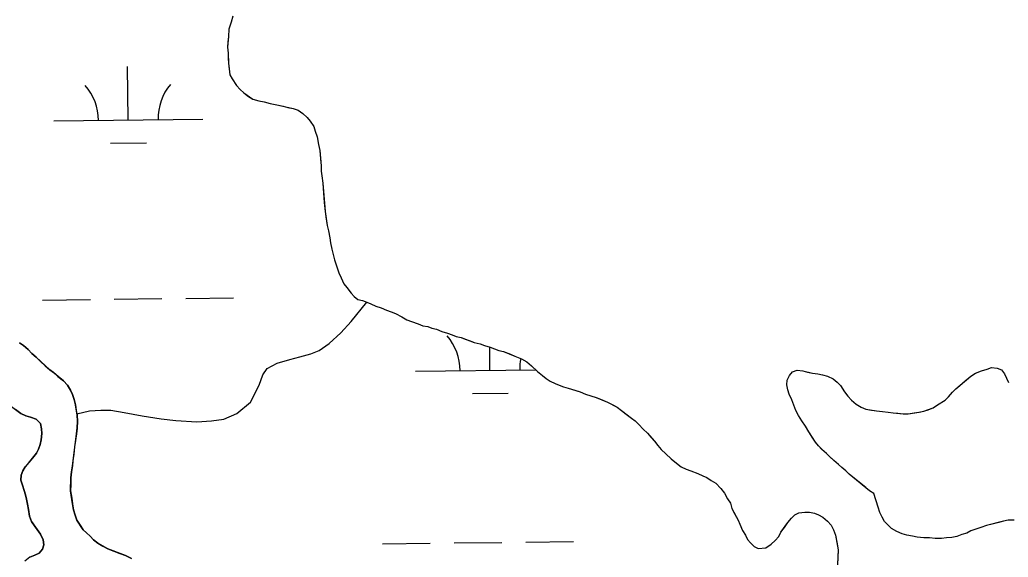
# Model space of a CAD drawing. Extents: x 3694830 to 3732949, y 415201 to 440970.
# Drawn here: x 3728336 to 3728999, y 427603 to 427964 of the extents above; entities that cross this region are included whole.
import ezdxf

# ---------------------------------------------------------------- set-up
doc = ezdxf.new("R2010")
doc.units = 0
doc.layers.add('V-TOPO-SHOR', color=7, linetype='Continuous')
doc.layers.add('V-WETL-SWMP', color=7, linetype='Continuous')

msp = doc.modelspace()

# ---------------------------------------------------------------- linework, layer by layer
at = {"layer": 'V-TOPO-SHOR'}
for points in [[(3728478.62, 427965.93), (3728477.52, 427961.93), (3728476.03, 427957.14), (3728475.73, 427952.36), (3728475.41, 427948.79), (3728475.09, 427945.2), (3728475.57, 427941.24), (3728475.65, 427937.67), (3728475.71, 427934.49), (3728476.2, 427930.53), (3728476.68, 427926.57), (3728478.32, 427923.82), (3728481.2, 427919.52), (3728483.64, 427916.79), (3728486.07, 427914.46), (3728489.29, 427912.14), (3728492.12, 427910.22), (3728496.11, 427909.11), (3728499.7, 427908.39), (3728503.7, 427907.28), (3728509.28, 427906.21), (3728512.47, 427905.48), (3728515.67, 427904.76), (3728519.25, 427904.04), (3728522.46, 427902.91), (3728525.68, 427900.6), (3728528.52, 427897.88), (3728530.55, 427895.54), (3728533.01, 427892.02), (3728533.87, 427888.86), (3728535.15, 427884.91), (3728536.05, 427879.77), (3728536.93, 427875.82), (3728537.45, 427870.27), (3728537.94, 427865.51), (3728538.02, 427861.94), (3728538.48, 427858.77), (3728538.98, 427854.02), (3728539.52, 427847.28), (3728540.05, 427840.93), (3728540.58, 427834.98), (3728541.05, 427831.42), (3728541.97, 427825.48), (3728542.84, 427821.93), (3728543.73, 427817.18), (3728544.2, 427814.01), (3728545.08, 427809.66), (3728545.95, 427806.11), (3728546.82, 427802.55), (3728548.51, 427797.82), (3728549.79, 427793.88), (3728551.45, 427790.34), (3728553.12, 427786.4), (3728555.16, 427784.06), (3728558.02, 427780.15), (3728560.06, 427777.81), (3728562.48, 427775.88), (3728565.67, 427775.15), (3728568.48, 427774.02), (3728571.28, 427772.89), (3728574.49, 427771.36), (3728578.09, 427770.25), (3728581.69, 427768.74), (3728584.9, 427767.61), (3728587.7, 427766.48), (3728592.12, 427764.19)], [(3728374.1, 427699.29), (3728382.64, 427701.28), (3728390.31, 427701.67), (3728396.86, 427701.58), (3728405.93, 427700.19), (3728417.95, 427697.96), (3728430.65, 427695.75), (3728440.6, 427694.83), (3728454.63, 427693.77), (3728464.33, 427694.43), (3728472.66, 427695.73), (3728481.39, 427699.53), (3728490.5, 427706.95), (3728496.35, 427718.37), (3728498.92, 427725.43), (3728501.76, 427729.55), (3728508.47, 427733.09), (3728516.99, 427735.75), (3728523.73, 427737.48), (3728530.92, 427739.43), (3728536.52, 427741.59), (3728543.2, 427746.47), (3728551.18, 427753.64), (3728558.02, 427761.24), (3728568.48, 427774.02)], [(3728592.12, 427764.19), (3728595.33, 427762.27), (3728598.54, 427761.15), (3728602.94, 427759.65), (3728606.15, 427758.13), (3728609.33, 427757.8), (3728612.13, 427756.67), (3728615.33, 427755.95), (3728618.93, 427754.43), (3728622.53, 427753.32), (3728625.73, 427752.2), (3728628.54, 427751.06), (3728631.73, 427750.34), (3728634.53, 427749.2), (3728637.73, 427748.08), (3728640.54, 427746.95), (3728644.52, 427746.24), (3728647.33, 427745.1), (3728651.32, 427744), (3728654.13, 427742.87), (3728656.93, 427741.73), (3728660.12, 427741.01), (3728664.93, 427739.12), (3728667.73, 427737.99), (3728672.14, 427736.1), (3728675.76, 427734.19), (3728678.99, 427731.48), (3728683.05, 427727.59), (3728686.28, 427724.88), (3728688.71, 427722.95), (3728691.52, 427721.02), (3728694.74, 427719.5), (3728697.54, 427718.37), (3728700.34, 427717.23), (3728703.54, 427716.51), (3728707.94, 427715.01), (3728711.53, 427713.9), (3728715.14, 427712.39), (3728718.74, 427711.27), (3728722.34, 427710.15), (3728725.14, 427709.02), (3728729.95, 427707.14), (3728733.56, 427705.23), (3728736.37, 427703.7), (3728739.21, 427701.38), (3728742.43, 427699.06), (3728746.06, 427696.36), (3728748.49, 427694.42), (3728750.92, 427692.09), (3728753.77, 427688.98), (3728756.6, 427686.26), (3728759.04, 427683.53), (3728761.48, 427680.8), (3728763.53, 427678.06), (3728765.97, 427675.33), (3728768.81, 427672.61), (3728772.46, 427669.12), (3728776.1, 427666.02), (3728779.32, 427663.7), (3728782.53, 427662.18), (3728785.73, 427661.06), (3728790.54, 427659.17), (3728793.75, 427657.65), (3728796.55, 427656.52), (3728799.37, 427654.59), (3728802.59, 427652.68), (3728805.84, 427649.17), (3728808.29, 427646.04), (3728810.36, 427642.12), (3728812.4, 427639.38), (3728813.27, 427635.82), (3728815.34, 427631.9), (3728817.41, 427627.97), (3728818.66, 427625.22), (3728820.34, 427620.88), (3728822.39, 427617.75), (3728823.64, 427614.99), (3728825.68, 427612.65), (3728828.11, 427610.32), (3728830.92, 427608.79), (3728836.08, 427609.3), (3728839.6, 427611.76), (3728842.33, 427614.2), (3728844.65, 427617.03), (3728846.18, 427619.84), (3728848.49, 427623.07), (3728850.81, 427626.29), (3728853.13, 427629.12), (3728855.46, 427631.55), (3728858.22, 427632.8), (3728862.18, 427633.28), (3728865.35, 427633.35), (3728868.55, 427632.63), (3728871.35, 427631.49), (3728874.16, 427629.96), (3728877.4, 427627.25), (3728879.84, 427624.53), (3728881.49, 427621.38), (3728882.76, 427617.83), (3728883.65, 427613.09), (3728884.56, 427607.94)], [(3728335.73, 427746.94), (3728338.49, 427744.97), (3728341.48, 427742.32), (3728344.02, 427739.66), (3728346.78, 427737.23), (3728350.01, 427734.14), (3728353, 427731.49), (3728356, 427728.62), (3728358.52, 427726.87), (3728361.51, 427724.22), (3728365.19, 427721.36), (3728367.96, 427718.48), (3728369.84, 427715.13), (3728371.26, 427712.23), (3728372.46, 427708.86), (3728373.21, 427705.27), (3728373.74, 427701.44), (3728374.26, 427698.29), (3728374.58, 427694.23), (3728374.44, 427689.7), (3728373.85, 427685.85), (3728373.27, 427681.32), (3728372.68, 427677.02), (3728372.1, 427672.26), (3728371.52, 427667.73), (3728371.14, 427664.34), (3728370.55, 427660.26), (3728370.18, 427656.18), (3728370.05, 427651.89), (3728369.91, 427647.59), (3728370.7, 427642.64), (3728371.23, 427638.81), (3728371.99, 427634.76), (3728372.97, 427631.17), (3728374.17, 427627.8), (3728376.28, 427624.46), (3728378.38, 427621.34), (3728380.68, 427619.36), (3728382.98, 427617.15), (3728385.29, 427614.71), (3728388.28, 427612.52), (3728391.48, 427610.55), (3728394.91, 427608.59), (3728399.01, 427607.1), (3728402.88, 427605.6), (3728406.75, 427604.1), (3728410.86, 427602.15)], [(3728908.33, 427645.75), (3728905.55, 427647.65), (3728902.96, 427649.75), (3728899.77, 427652.42), (3728897.38, 427654.33), (3728894.39, 427656.81), (3728892, 427658.72), (3728889.61, 427661.02), (3728887.02, 427663.11), (3728884.82, 427665.22), (3728881.63, 427667.9), (3728878.83, 427670.38), (3728876.64, 427672.49), (3728873.64, 427675.36), (3728871.24, 427677.66), (3728869.23, 427680.17), (3728867, 427683.64), (3728864.77, 427687.12), (3728862.54, 427690.99), (3728860.11, 427694.46), (3728857.88, 427698.14), (3728856.25, 427701.43), (3728854.8, 427705.12), (3728853.35, 427708.61), (3728851.71, 427712.3), (3728850.67, 427715.41), (3728850.01, 427718.72), (3728850.33, 427721.86), (3728851.83, 427725.03), (3728853.94, 427727.42), (3728857.04, 427728.47), (3728860.78, 427727.96), (3728863.93, 427727.24), (3728867.27, 427726.53), (3728870.81, 427726.02), (3728873.95, 427725.3), (3728877.3, 427724.39), (3728881.25, 427722.71), (3728883.85, 427720.42), (3728886.05, 427718.12), (3728888.68, 427714.06), (3728890.89, 427711.17), (3728893.5, 427708.29), (3728896.69, 427705.61), (3728899.86, 427703.72), (3728903.02, 427702.42), (3728906.95, 427701.72), (3728910.29, 427701.2), (3728914.22, 427700.7), (3728918.14, 427700.39), (3728921.48, 427699.87), (3728924.62, 427699.55), (3728928.15, 427699.23), (3728931.48, 427699.3), (3728935.39, 427699.78), (3728938.7, 427700.24), (3728942.02, 427700.9), (3728944.93, 427701.93), (3728948.24, 427703.18), (3728951.13, 427705.2), (3728956.15, 427708.44), (3728958.46, 427710.64), (3728961.13, 427713.83), (3728963.43, 427716.03), (3728966.13, 427718.24), (3728969.59, 427721.26), (3728973.44, 427724.47), (3728976.53, 427726.49), (3728980.6, 427728.15), (3728984.5, 427729.21), (3728987.41, 427730.25), (3728991.14, 427729.93), (3728993.91, 427728.62), (3728996.12, 427726.13), (3728997.35, 427723.21), (3728998.78, 427720.31)], [(3728342.62, 427602.97), (3728345.98, 427604.39), (3728348.89, 427605.81), (3728351.09, 427608.34), (3728351.93, 427611.29), (3728351.64, 427614.68), (3728349.75, 427618.48), (3728347.65, 427621.59), (3728345.79, 427624.04), (3728343.7, 427626.93), (3728342.49, 427630.52), (3728341.72, 427635.02), (3728340.96, 427638.62), (3728340.44, 427642), (3728339.7, 427644.92), (3728338.73, 427647.84), (3728337.76, 427651.43), (3728336.56, 427654.79), (3728336.71, 427657.96), (3728338, 427660.92), (3728339.53, 427663.67), (3728341.73, 427666.2), (3728344.38, 427669.42), (3728347.02, 427672.86), (3728348.54, 427675.6), (3728349.6, 427678.56), (3728350.22, 427681.74), (3728350.58, 427686.04), (3728350.51, 427689.2), (3728349.76, 427692.8), (3728346.98, 427695.67), (3728343.12, 427696.95), (3728339.94, 427697.79), (3728336.51, 427699.52), (3728333.07, 427702.16)], [(3729002.5, 427627.97), (3728998.39, 427627.88), (3728995.27, 427627.23), (3728992.16, 427626.38), (3728988.65, 427625.52), (3728983.98, 427624.25), (3728980.09, 427622.99), (3728976.79, 427621.74), (3728973.48, 427620.7), (3728970.77, 427619.27), (3728967.46, 427618.22), (3728964.16, 427616.97), (3728960.65, 427616.31), (3728957.13, 427616.04), (3728953.81, 427615.58), (3728949.5, 427615.68), (3728945.78, 427616), (3728942.05, 427616.11), (3728937.54, 427616.41), (3728934.4, 427617.13), (3728930.66, 427617.83), (3728927.51, 427618.74), (3728923.76, 427620.23), (3728920.38, 427622.31), (3728917.99, 427624.42), (3728915.59, 427626.91), (3728913.96, 427629.81), (3728912.52, 427633.11), (3728911.27, 427636.61), (3728908.33, 427645.75)], [(3728884.56, 427607.94), (3728884.25, 427603.57), (3728883.97, 427598)]]:
    msp.add_lwpolyline(points, dxfattribs=at)
at = {"layer": 'V-WETL-SWMP'}
for p, q in [((3728408.62, 427896.29), (3728408.19, 427932.29)), ((3728358.62, 427895.69), (3728458.61, 427896.89)), ((3728396.8, 427880.72), (3728420.8, 427881)), ((3728351.21, 427775.53), (3728383.21, 427775.91)), ((3728399.21, 427776.1), (3728431.2, 427776.48)), ((3728447.2, 427776.67), (3728479.2, 427777.05)), ((3728651.11, 427728.36), (3728650.92, 427744.11)), ((3728601.11, 427727.76), (3728681.86, 427728.73)), ((3728639.29, 427712.79), (3728663.29, 427713.07)), ((3728579.08, 427612.06), (3728611.08, 427612.44)), ((3728627.08, 427612.63), (3728659.08, 427613.01)), ((3728675.08, 427613.2), (3728707.07, 427613.59))]:
    msp.add_line(p, q, dxfattribs=at)
for points in [[(3728478.62, 427965.93), (3728477.52, 427961.93), (3728476.03, 427957.14), (3728475.73, 427952.36), (3728475.09, 427945.2), (3728475.57, 427941.24), (3728475.72, 427934.49), (3728476.68, 427926.57), (3728478.33, 427923.82), (3728481.2, 427919.52), (3728483.64, 427916.79), (3728486.07, 427914.46), (3728492.12, 427910.22), (3728496.11, 427909.11), (3728499.7, 427908.39), (3728503.7, 427907.28), (3728509.28, 427906.21), (3728519.25, 427904.04), (3728522.46, 427902.91), (3728525.68, 427900.6), (3728528.52, 427897.88), (3728530.56, 427895.54), (3728533.01, 427892.02), (3728533.87, 427888.86), (3728535.15, 427884.91), (3728536.05, 427879.77), (3728536.93, 427875.82), (3728537.94, 427865.51), (3728538.02, 427861.94), (3728538.48, 427858.77), (3728538.98, 427854.02), (3728540.58, 427834.99), (3728541.97, 427825.48), (3728542.84, 427821.93), (3728543.73, 427817.18), (3728544.2, 427814.01), (3728545.08, 427809.66), (3728546.82, 427802.55), (3728548.51, 427797.82), (3728549.79, 427793.88), (3728551.45, 427790.34), (3728553.12, 427786.4), (3728555.16, 427784.06), (3728558.02, 427780.15), (3728560.06, 427777.81), (3728562.48, 427775.88), (3728565.67, 427775.15), (3728571.28, 427772.89), (3728574.49, 427771.36), (3728578.09, 427770.25), (3728581.69, 427768.74), (3728584.9, 427767.61), (3728587.7, 427766.48), (3728592.12, 427764.19), (3728595.33, 427762.27), (3728602.94, 427759.65), (3728606.15, 427758.13), (3728609.33, 427757.8), (3728612.13, 427756.67), (3728615.33, 427755.95), (3728618.93, 427754.43), (3728622.53, 427753.32), (3728625.73, 427752.19), (3728628.54, 427751.06), (3728631.73, 427750.34), (3728640.54, 427746.95), (3728644.52, 427746.24), (3728647.33, 427745.1), (3728651.32, 427744), (3728656.93, 427741.73), (3728660.12, 427741.01), (3728667.73, 427737.99), (3728672.14, 427736.1), (3728675.76, 427734.19), (3728678.99, 427731.48), (3728683.05, 427727.59), (3728686.28, 427724.88), (3728688.71, 427722.95), (3728691.53, 427721.02), (3728694.74, 427719.5)], [(3728410.86, 427602.15), (3728406.75, 427604.1), (3728394.91, 427608.59), (3728388.28, 427612.52), (3728385.29, 427614.71), (3728382.98, 427617.15), (3728380.68, 427619.36), (3728378.38, 427621.34), (3728374.17, 427627.8), (3728372.97, 427631.17), (3728371.99, 427634.76), (3728371.23, 427638.81), (3728369.91, 427647.59), (3728370.18, 427656.18), (3728370.55, 427660.26), (3728371.14, 427664.34), (3728373.85, 427685.85), (3728374.44, 427689.71), (3728374.57, 427694.23), (3728374.26, 427698.29), (3728373.21, 427705.27), (3728372.46, 427708.86), (3728371.26, 427712.23), (3728369.84, 427715.13), (3728367.96, 427718.48), (3728365.19, 427721.36), (3728361.52, 427724.22), (3728358.52, 427726.87), (3728356, 427728.62), (3728346.78, 427737.23), (3728344.02, 427739.66), (3728341.48, 427742.32), (3728338.49, 427744.97), (3728335.73, 427746.94)], [(3728867.27, 427726.53), (3728870.8, 427726.02), (3728873.95, 427725.3), (3728877.3, 427724.39), (3728881.25, 427722.71), (3728883.85, 427720.42), (3728886.05, 427718.12), (3728888.68, 427714.06), (3728890.89, 427711.17), (3728893.5, 427708.29), (3728896.69, 427705.61), (3728899.86, 427703.72), (3728903.02, 427702.42), (3728910.29, 427701.2), (3728914.22, 427700.7), (3728918.14, 427700.39), (3728921.48, 427699.87), (3728928.15, 427699.23), (3728931.48, 427699.3), (3728938.71, 427700.24), (3728942.02, 427700.9), (3728948.24, 427703.18), (3728951.13, 427705.2), (3728956.15, 427708.44), (3728958.46, 427710.64), (3728961.13, 427713.83), (3728963.43, 427716.03), (3728973.44, 427724.47), (3728976.53, 427726.49), (3728980.6, 427728.15), (3728984.5, 427729.21), (3728987.41, 427730.25), (3728991.14, 427729.93), (3728993.91, 427728.62), (3728996.12, 427726.12), (3728997.35, 427723.21), (3728998.78, 427720.31)], [(3729002.5, 427627.97), (3728998.39, 427627.88), (3728995.27, 427627.23), (3728983.98, 427624.25), (3728980.09, 427622.99), (3728976.79, 427621.74), (3728973.48, 427620.7), (3728970.77, 427619.27), (3728967.46, 427618.22), (3728964.16, 427616.97), (3728960.65, 427616.31), (3728957.13, 427616.04), (3728953.81, 427615.58), (3728949.5, 427615.68), (3728945.78, 427616), (3728942.05, 427616.11), (3728937.54, 427616.41), (3728934.4, 427617.13), (3728930.66, 427617.83), (3728927.51, 427618.74), (3728923.76, 427620.23), (3728920.38, 427622.31), (3728917.99, 427624.42), (3728915.59, 427626.91), (3728913.96, 427629.81), (3728912.52, 427633.11), (3728911.27, 427636.61), (3728908.33, 427645.75), (3728905.55, 427647.65), (3728892, 427658.72), (3728889.61, 427661.02), (3728887.02, 427663.12), (3728884.82, 427665.22), (3728878.83, 427670.38), (3728871.24, 427677.66), (3728869.23, 427680.17), (3728864.77, 427687.12), (3728862.54, 427690.99), (3728860.12, 427694.46), (3728857.88, 427698.14), (3728856.25, 427701.43), (3728853.35, 427708.61), (3728851.71, 427712.3), (3728850.67, 427715.41), (3728850.01, 427718.72), (3728850.33, 427721.86), (3728851.83, 427725.03), (3728853.94, 427727.42), (3728857.04, 427728.47), (3728860.78, 427727.96), (3728867.27, 427726.53)], [(3728694.74, 427719.5), (3728700.34, 427717.23), (3728703.54, 427716.51), (3728711.54, 427713.9), (3728715.14, 427712.39), (3728722.34, 427710.15), (3728729.95, 427707.14), (3728736.38, 427703.7), (3728739.2, 427701.38), (3728746.06, 427696.36), (3728748.49, 427694.42), (3728750.92, 427692.09), (3728753.77, 427688.98), (3728756.6, 427686.26), (3728761.48, 427680.8), (3728763.53, 427678.06), (3728765.97, 427675.33), (3728772.46, 427669.12), (3728776.1, 427666.02), (3728779.32, 427663.7), (3728782.53, 427662.18), (3728785.73, 427661.06), (3728790.54, 427659.17), (3728793.75, 427657.65), (3728796.55, 427656.52), (3728799.37, 427654.59), (3728802.59, 427652.68), (3728805.84, 427649.17), (3728808.29, 427646.04), (3728810.36, 427642.12), (3728812.4, 427639.38), (3728813.27, 427635.82), (3728817.41, 427627.97), (3728818.66, 427625.22), (3728820.34, 427620.88), (3728822.39, 427617.75), (3728823.64, 427614.99), (3728825.68, 427612.65), (3728828.11, 427610.32), (3728830.92, 427608.79), (3728836.08, 427609.3), (3728839.6, 427611.76), (3728842.33, 427614.2), (3728844.65, 427617.03), (3728846.18, 427619.84), (3728850.81, 427626.29), (3728853.13, 427629.12), (3728855.46, 427631.55), (3728858.22, 427632.8), (3728862.18, 427633.29), (3728865.35, 427633.35), (3728868.55, 427632.63), (3728871.35, 427631.49), (3728874.16, 427629.96), (3728877.4, 427627.25), (3728879.84, 427624.52), (3728881.49, 427621.38), (3728882.76, 427617.83), (3728884.56, 427607.94), (3728883.97, 427598)], [(3728330.31, 427704.13), (3728336.51, 427699.52), (3728339.94, 427697.79), (3728343.12, 427696.95), (3728346.98, 427695.67), (3728349.76, 427692.8), (3728350.51, 427689.2), (3728350.58, 427686.04), (3728350.22, 427681.74), (3728349.6, 427678.56), (3728348.54, 427675.6), (3728347.02, 427672.86), (3728344.38, 427669.42), (3728339.53, 427663.67), (3728338.01, 427660.92), (3728336.71, 427657.96)], [(3728336.71, 427657.96), (3728336.56, 427654.79), (3728337.76, 427651.43), (3728338.73, 427647.84), (3728339.7, 427644.92), (3728340.44, 427642), (3728340.96, 427638.62), (3728341.72, 427635.02), (3728342.49, 427630.52), (3728343.7, 427626.93), (3728347.65, 427621.6), (3728349.75, 427618.48), (3728351.64, 427614.68), (3728351.93, 427611.29), (3728351.09, 427608.34), (3728348.89, 427605.81), (3728345.98, 427604.39), (3728342.62, 427602.97), (3728339.29, 427600.41)]]:
    msp.add_lwpolyline(points, dxfattribs=at)
for centre, start, end in [((3728353.37, 427896.11), 359.91153, 41.45519), ((3728463.85, 427897.42), 139.91153, 181.45518), ((3728595.87, 427728.17), 359.91153, 41.45519), ((3728706.34, 427729.49), 168.92091, 181.45518)]:
    msp.add_arc(centre, 35.25, start, end, dxfattribs=at)

doc.saveas('drawing.dxf')
